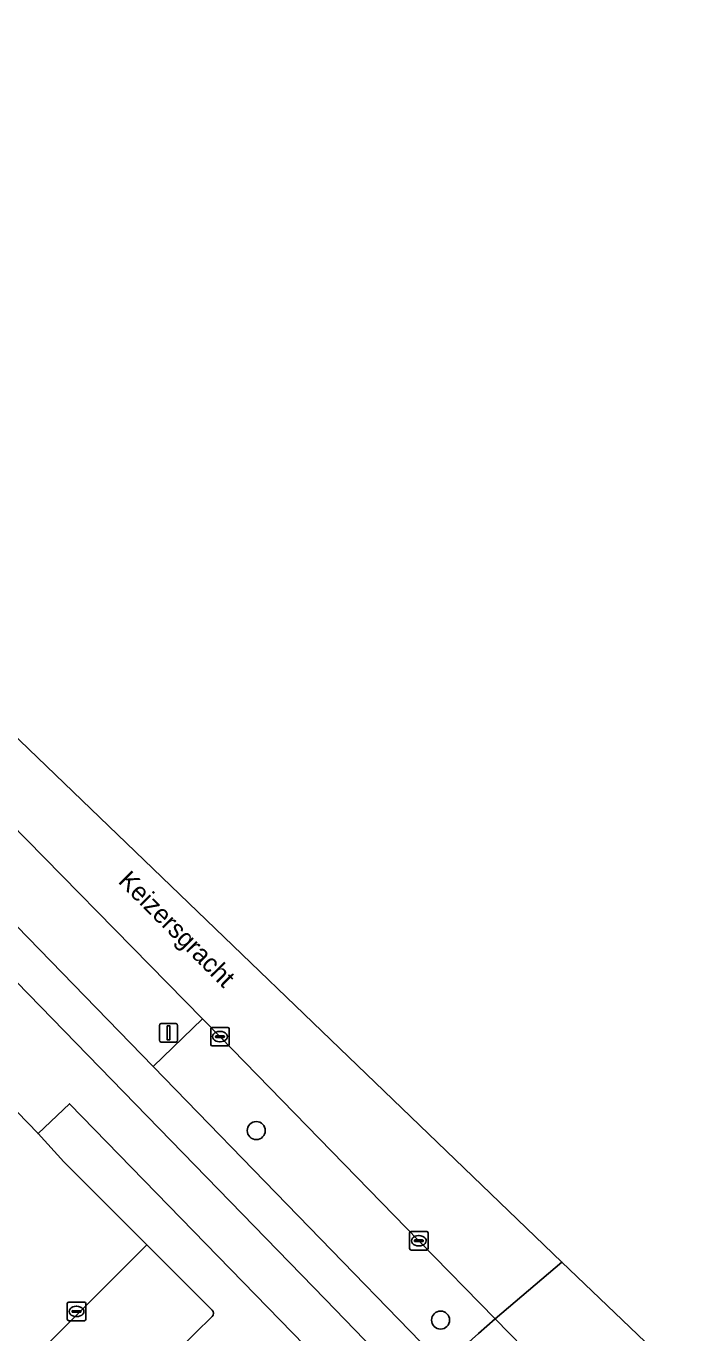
# Model space of a CAD drawing. Extents: x 160663 to 161506, y 382245 to 383291.
# Drawn here: x 161199.5 to 161235.3, y 383154.6 to 383225.6 of the extents above; entities that cross this region are included whole.
import ezdxf

# ---------------------------------------------------------------- set-up
doc = ezdxf.new("R2010")
doc.units = 0
for name, color, linetype in [('IMGEO_Berm_groen', 7, 'Continuous'), ('IMGEO_Boom', 7, 'Continuous'), ('IMGEO_Fietspad_gesloten', 7, 'Continuous'), ('IMGEO_Groenvoorziening', 7, 'Continuous'), ('IMGEO_Kolk', 7, 'Continuous'), ('IMGEO_Lichtmast', 7, 'Continuous'), ('IMGEO_Openbare_ruimte_label', 7, 'Continuous'), ('IMGEO_Parkeervlak_open', 7, 'Continuous'), ('IMGEO_Rijbaan_lokaal_gesloten', 7, 'Continuous'), ('IMGEO_Rijbaan_lokaal_open', 7, 'Continuous'), ('IMGEO_Voetpad_open', 7, 'Continuous')]:
    doc.layers.add(name, color=color, linetype=linetype)

msp = doc.modelspace()

# ---------------------------------------------------------------- linework, layer by layer
at = {"layer": 'IMGEO_Berm_groen'}
msp.add_lwpolyline([(161209.1, 383171.69), (161206.418, 383169.107), (161222.157, 383152.902), (161224.072, 383154.607), (161224.983, 383155.418), (161220.836, 383159.646), (161210.039, 383170.728)], close=True, dxfattribs=at)
at = {"layer": 'IMGEO_Boom'}
for centre in [(161212.012, 383165.627), (161222.018, 383155.343)]:
    msp.add_circle(centre, 0.489, dxfattribs=at)
at = {"layer": 'IMGEO_Fietspad_gesloten'}
msp.add_lwpolyline([(161190.617, 383182.288), (161215.744, 383156.483), (161220.542, 383151.528), (161222.157, 383152.902), (161206.418, 383169.107), (161194.053, 383181.801), (161193.075, 383182.805)], dxfattribs=at)
at = {"layer": 'IMGEO_Groenvoorziening'}
for points in [[(161211.388, 383154.092), (161213.09, 383152.381), (161214.639, 383153.962), (161201.878, 383167.087), (161200.163, 383165.469), (161201.563, 383163.94), (161206.066, 383159.432), (161209.611, 383155.883)], [(161209.618, 383155.533), (161198.538, 383144.689)]]:
    msp.add_lwpolyline(points, dxfattribs=at)
msp.add_arc((161209.433, 383155.704), 0.252, 317.22433, 45.0672, dxfattribs=at)
at = {"layer": 'IMGEO_Kolk'}
for p, q in [((161209.538, 383170.302), (161209.538, 383171.154)), ((161209.613, 383171.228), (161210.465, 383171.228)), ((161210.026, 383171.008), (161210.051, 383171.008)), ((161210.539, 383171.154), (161210.539, 383170.302)), ((161210.465, 383170.228), (161209.613, 383170.228)), ((161209.797, 383170.722), (161209.797, 383170.734)), ((161210.235, 383170.685), (161209.837, 383170.685)), ((161209.84, 383170.771), (161210.238, 383170.771)), ((161210.049, 383170.448), (161210.024, 383170.448)), ((161210.281, 383170.734), (161210.281, 383170.722)), ((161220.335, 383159.22), (161220.335, 383160.072)), ((161220.41, 383160.146), (161221.262, 383160.146)), ((161220.594, 383159.64), (161220.594, 383159.652)), ((161221.032, 383159.603), (161220.634, 383159.603)), ((161220.637, 383159.689), (161221.035, 383159.689)), ((161220.823, 383159.926), (161220.848, 383159.926)), ((161221.078, 383159.652), (161221.078, 383159.64)), ((161221.336, 383160.072), (161221.336, 383159.22)), ((161221.262, 383159.146), (161220.41, 383159.146)), ((161220.846, 383159.366), (161220.821, 383159.366)), ((161201.753, 383155.384), (161201.753, 383156.236)), ((161201.828, 383156.31), (161202.68, 383156.31)), ((161202.241, 383156.09), (161202.266, 383156.09)), ((161202.754, 383156.236), (161202.754, 383155.384)), ((161202.68, 383155.31), (161201.828, 383155.31)), ((161202.012, 383155.804), (161202.012, 383155.816)), ((161202.45, 383155.767), (161202.052, 383155.767)), ((161202.055, 383155.853), (161202.453, 383155.853)), ((161202.264, 383155.53), (161202.239, 383155.53)), ((161202.496, 383155.816), (161202.496, 383155.804))]:
    msp.add_line(p, q, dxfattribs=at)
for points in [[(161209.538, 383170.302), (161209.538, 383171.154)], [(161209.613, 383171.228), (161210.465, 383171.228)], [(161210.539, 383171.154), (161210.539, 383170.302)], [(161210.465, 383170.228), (161209.613, 383170.228)], [(161220.335, 383159.22), (161220.335, 383160.072)], [(161220.41, 383160.146), (161221.262, 383160.146)], [(161221.336, 383160.072), (161221.336, 383159.22)], [(161221.262, 383159.146), (161220.41, 383159.146)], [(161201.753, 383155.384), (161201.753, 383156.236)], [(161201.828, 383156.31), (161202.68, 383156.31)], [(161202.754, 383156.236), (161202.754, 383155.384)], [(161202.68, 383155.31), (161201.828, 383155.31)]]:
    msp.add_lwpolyline(points, dxfattribs=at)
for centre, radius, start, end in [((161209.615, 383171.152), 0.0765, 91.55205, 178.44795), ((161209.615, 383171.152), 0.0765, 91.55205, 178.44795), ((161210.463, 383171.152), 0.0765, 1.55205, 88.44795), ((161210.463, 383171.152), 0.0765, 1.55205, 88.44795), ((161209.615, 383170.304), 0.0765, 181.55205, 268.44795), ((161209.615, 383170.304), 0.0765, 181.55205, 268.44795), ((161209.837, 383170.731), 0.0403, 85.87752, 175.75265), ((161209.834, 383170.721), 0.0366, 178.93798, 274.71019), ((161210.238, 383170.728), 0.043, 264.86636, 352.45326), ((161210.242, 383170.733), 0.0386, 1.73085, 96.63898), ((161210.463, 383170.304), 0.0765, 271.55205, 358.44795), ((161210.463, 383170.304), 0.0765, 271.55205, 358.44795), ((161220.412, 383160.07), 0.0765, 91.55205, 178.44795), ((161220.412, 383160.07), 0.0765, 91.55205, 178.44795), ((161220.634, 383159.649), 0.0403, 85.87752, 175.75265), ((161220.631, 383159.639), 0.0366, 178.93798, 274.71019), ((161221.035, 383159.646), 0.043, 264.86636, 352.45326), ((161221.039, 383159.651), 0.0386, 1.73085, 96.63898), ((161221.26, 383160.07), 0.0765, 1.55205, 88.44795), ((161221.26, 383160.07), 0.0765, 1.55205, 88.44795), ((161220.412, 383159.222), 0.0765, 181.55205, 268.44795), ((161220.412, 383159.222), 0.0765, 181.55205, 268.44795), ((161221.26, 383159.222), 0.0765, 271.55205, 358.44795), ((161221.26, 383159.222), 0.0765, 271.55205, 358.44795), ((161201.83, 383156.234), 0.0765, 91.55205, 178.44795), ((161201.83, 383156.234), 0.0765, 91.55205, 178.44795), ((161202.678, 383156.234), 0.0765, 1.55205, 88.44795), ((161202.678, 383156.234), 0.0765, 1.55205, 88.44795), ((161201.83, 383155.386), 0.0765, 181.55205, 268.44795), ((161201.83, 383155.386), 0.0765, 181.55205, 268.44795), ((161202.052, 383155.813), 0.0403, 85.87752, 175.75265), ((161202.049, 383155.803), 0.0366, 178.93798, 274.71019), ((161202.453, 383155.81), 0.043, 264.86636, 352.45326), ((161202.457, 383155.815), 0.0386, 1.73085, 96.63898), ((161202.678, 383155.386), 0.0765, 271.55205, 358.44795), ((161202.678, 383155.386), 0.0765, 271.55205, 358.44795)]:
    msp.add_arc(centre, radius, start, end, dxfattribs=at)
for centre, major_axis, ratio, start_param, end_param in [((161210.025, 383170.728), (-0.387, 0.002), 0.722429, 4.712389, 7.853982), ((161210.05, 383170.728), (-0.39, 0.002), 0.717154, 1.570796, 4.712389), ((161220.822, 383159.646), (-0.387, 0.002), 0.722429, 4.712389, 7.853982), ((161220.847, 383159.646), (-0.39, 0.002), 0.717154, 1.570796, 4.712389), ((161202.24, 383155.81), (-0.387, 0.002), 0.722429, 4.712389, 7.853982), ((161202.265, 383155.81), (-0.39, 0.002), 0.717154, 1.570796, 4.712389)]:
    msp.add_ellipse(centre, major_axis=major_axis, ratio=ratio, start_param=start_param, end_param=end_param, dxfattribs=at)
at = {"layer": 'IMGEO_Lichtmast'}
for p, q in [((161206.751, 383170.534), (161206.751, 383171.334)), ((161206.751, 383171.334), (161206.751, 383170.534)), ((161206.851, 383171.434), (161207.641, 383171.434)), ((161207.641, 383171.434), (161206.851, 383171.434)), ((161207.741, 383171.334), (161207.741, 383170.534)), ((161207.741, 383170.534), (161207.741, 383171.334)), ((161207.641, 383170.434), (161206.851, 383170.434)), ((161206.851, 383170.434), (161207.641, 383170.434))]:
    msp.add_line(p, q, dxfattribs=at)
msp.add_lwpolyline([(161207.171, 383171.309), (161207.321, 383171.309), (161207.321, 383170.559), (161207.171, 383170.559), (161207.171, 383171.309)], dxfattribs=at)
for centre, start, end in [((161206.851, 383171.334), 90, 180), ((161206.851, 383171.334), 90, 180), ((161207.641, 383171.334), 0, 90), ((161207.641, 383171.334), 360, 90), ((161206.851, 383170.534), 180, 270), ((161206.851, 383170.534), 180, 270), ((161207.641, 383170.534), 270, 0), ((161207.641, 383170.534), 270, 0)]:
    msp.add_arc(centre, 0.1, start, end, dxfattribs=at)
at = {"layer": 'IMGEO_Parkeervlak_open'}
for points in [[(161209.611, 383155.883), (161206.066, 383159.432), (161194.793, 383148.171), (161198.22, 383144.711)], [(161198.538, 383144.689), (161209.618, 383155.533)]]:
    msp.add_lwpolyline(points, dxfattribs=at)
msp.add_arc((161209.433, 383155.704), 0.252, 317.22433, 45.0672, dxfattribs=at)
at = {"layer": 'IMGEO_Rijbaan_lokaal_gesloten'}
for points in [[(161228.606, 383158.489), (161167.308, 383217.444), (161154.548, 383225.576)], [(161179.635, 383201.699), (161182.103, 383199.214), (161191.519, 383189.586), (161196.678, 383184.329), (161209.1, 383171.69), (161210.039, 383170.728), (161220.836, 383159.646), (161224.983, 383155.418), (161228.606, 383158.489)]]:
    msp.add_lwpolyline(points, dxfattribs=at)
at = {"layer": 'IMGEO_Rijbaan_lokaal_open'}
for points in [[(161206.066, 383159.432), (161201.563, 383163.94), (161200.163, 383165.469), (161189.424, 383176.545), (161179.091, 383187.153), (161171.06, 383179.398), (161163.312, 383171.916), (161154.786, 383163.643), (161156.987, 383162.473), (161159.601, 383161.046)], [(161160.479, 383160.444), (161177.8, 383177.554), (161185.062, 383170.205), (161167.828, 383153.324), (161163.367, 383148.958), (161161.604, 383147.241), (161177.309, 383131.121), (161178.373, 383132.131), (161193.653, 383147.113), (161194.793, 383148.171), (161206.066, 383159.432)]]:
    msp.add_lwpolyline(points, dxfattribs=at)
msp.add_lwpolyline([(161235.276, 383151.613), (161233.115, 383154.153), (161228.606, 383158.489), (161224.983, 383155.418), (161231.946, 383148.277)], close=True, dxfattribs=at)
at = {"layer": 'IMGEO_Voetpad_open'}
for points in [[(161196.678, 383184.329), (161194.053, 383181.801), (161206.418, 383169.107), (161209.1, 383171.69)], [(161224.983, 383155.418), (161224.072, 383154.607), (161222.157, 383152.902), (161220.542, 383151.528), (161226.882, 383145.034), (161228.426, 383146.407), (161229.297, 383145.531), (161231.946, 383148.277)]]:
    msp.add_lwpolyline(points, close=True, dxfattribs=at)
msp.add_lwpolyline([(161191.075, 383178.144), (161189.424, 383176.545), (161200.163, 383165.469), (161201.878, 383167.087), (161214.639, 383153.962), (161216.736, 383151.78), (161220.444, 383147.936), (161223.249, 383145.077), (161224.773, 383143.52), (161228.626, 383139.584), (161227.787, 383138.827), (161227.936, 383138.676), (161230.649, 383141.176), (161226.882, 383145.034), (161220.542, 383151.528), (161215.744, 383156.483), (161190.617, 383182.288)], dxfattribs=at)

# ---------------------------------------------------------------- texts
at = {"layer": 'IMGEO_Openbare_ruimte_label'}
msp.add_text('Keizersgracht', height=1, rotation=314.91896, dxfattribs=at).set_placement((161204.465, 383179.119))

doc.saveas('drawing.dxf')
